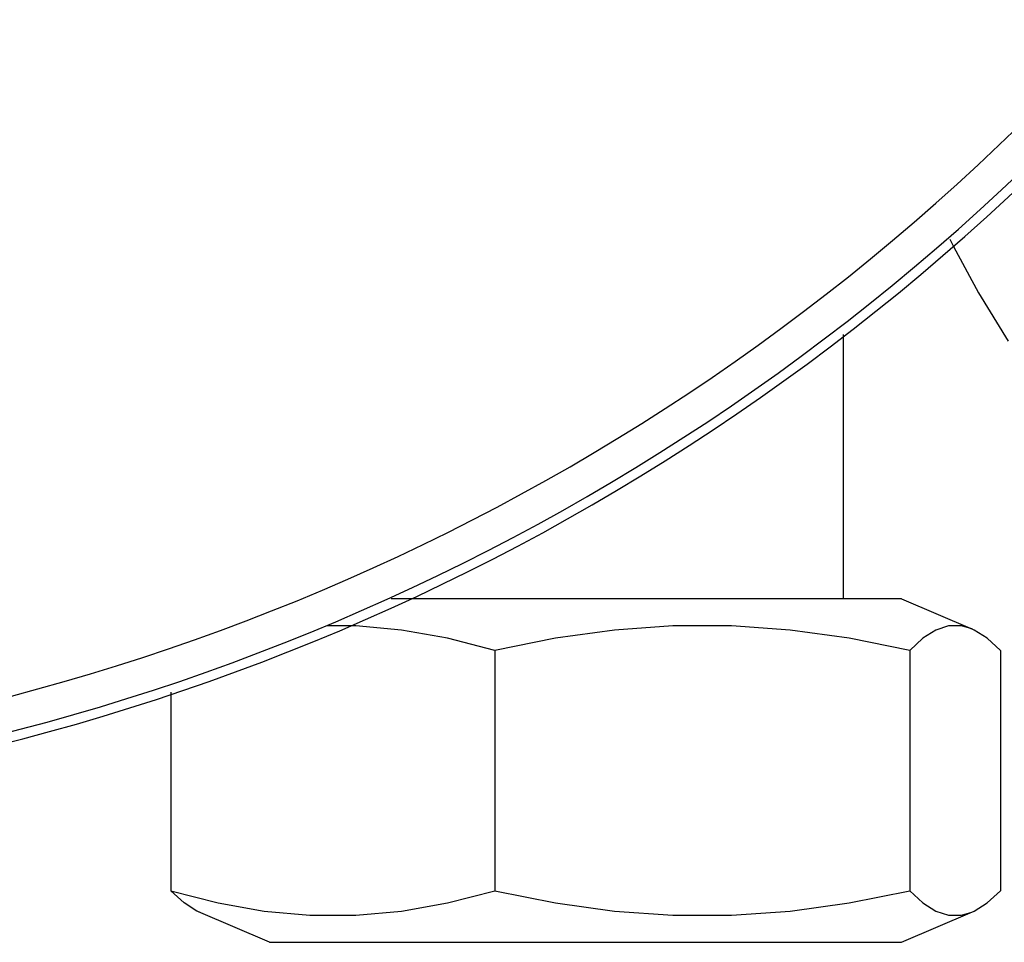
# Model space of a CAD drawing. Extents: x 40.7 to 137.4, y -250.8 to -221.5.
# Tile 282 of 320: x 123.1453 to 123.1803, y -238.2397 to -238.2069. Entities that reach past the tile are written whole.
import ezdxf

# ---------------------------------------------------------------- set-up
doc = ezdxf.new("R2010")
doc.units = 0
doc.header["$MEASUREMENT"] = 0
doc.layers.get('0').update_dxf_attribs({"linetype": 'CONTINUOUS'})

msp = doc.modelspace()

# ---------------------------------------------------------------- linework, layer by layer
at = {"color": 6, "linetype": 'Continuous'}
for p, q in [((123.1745515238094, -238.2181103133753), (123.1745515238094, -238.2275082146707)), ((123.1766290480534, -238.2275082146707), (123.1584786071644, -238.2275082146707)), ((123.1766289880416, -238.2275082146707), (123.1791528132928, -238.2285898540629)), ((123.1621714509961, -238.2293394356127), (123.1621714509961, -238.237885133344)), ((123.1769189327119, -238.2293394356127), (123.1769189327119, -238.237885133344)), ((123.1801428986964, -238.2293394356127), (123.1801428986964, -238.237885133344)), ((123.1506479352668, -238.2308301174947), (123.1506479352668, -238.237885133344)), ((123.1541618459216, -238.239716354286), (123.1516380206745, -238.2386347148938)), ((123.1766289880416, -238.239716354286), (123.1791528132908, -238.2386347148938)), ((123.1541617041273, -238.239716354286), (123.1766291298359, -238.239716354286))]:
    msp.add_line(p, q, dxfattribs=at)
for points in [[(123.1783479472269, -238.2147255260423), (123.1784716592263, -238.2149897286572), (123.1793683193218, -238.2166355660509), (123.1804206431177, -238.2183521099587)], [(123.1621714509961, -238.2293394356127), (123.1604861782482, -238.2289107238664), (123.1588511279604, -238.228618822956), (123.1572245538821, -238.2284682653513), (123.1562155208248, -238.2284682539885)], [(123.1769189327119, -238.2293394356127), (123.1747621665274, -238.2289107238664), (123.1726696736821, -238.228618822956), (123.1705880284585, -238.2284682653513), (123.1685028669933, -238.2284682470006), (123.1664206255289, -238.2286188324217), (123.1643284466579, -238.2289106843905), (123.1621714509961, -238.2293394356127)], [(123.1791262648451, -238.2285787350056), (123.178758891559, -238.2284682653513), (123.1783030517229, -238.2284682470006), (123.1778478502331, -238.2286188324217), (123.1773904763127, -238.2289106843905), (123.1769189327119, -238.2293394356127)], [(123.1801428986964, -238.2293394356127), (123.1796714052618, -238.2289107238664), (123.1792139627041, -238.228618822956), (123.1791262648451, -238.2285787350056)], [(123.1506479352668, -238.237885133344), (123.1523333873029, -238.2383138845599), (123.1539681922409, -238.2386057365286), (123.1555952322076, -238.2387563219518), (123.1572245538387, -238.2387563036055), (123.1588511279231, -238.2386057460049), (123.1604861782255, -238.2383138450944), (123.1621714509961, -238.237885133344)], [(123.1516645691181, -238.2386458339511), (123.1515768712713, -238.2386057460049), (123.1511194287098, -238.2383138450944), (123.1506479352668, -238.237885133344)], [(123.1621714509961, -238.237885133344), (123.1643284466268, -238.2383138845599), (123.1664206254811, -238.2386057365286), (123.1685028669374, -238.2387563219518), (123.1705880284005, -238.2387563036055), (123.1726696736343, -238.2386057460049), (123.1747621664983, -238.2383138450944), (123.1769189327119, -238.237885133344)], [(123.1769189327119, -238.237885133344), (123.1773904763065, -238.2383138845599), (123.1778478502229, -238.2386057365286), (123.1783030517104, -238.2387563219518), (123.1787588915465, -238.2387563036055), (123.1791262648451, -238.2386458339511)], [(123.1791262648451, -238.2386458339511), (123.1792139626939, -238.2386057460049), (123.1796714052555, -238.2383138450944), (123.1801428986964, -238.237885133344)]]:
    msp.add_lwpolyline(points, dxfattribs=at)
for radius, start, end in [(0.08059484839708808, 228.006073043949, 318.0060160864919), (0.08181547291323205, 228.006044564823, 318.0060445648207), (0.08216318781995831, 228.006044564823, 318.0060445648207)]:
    msp.add_arc((123.1245261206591, -238.1530002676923), radius, start, end, dxfattribs=at)

doc.saveas('drawing.dxf')
